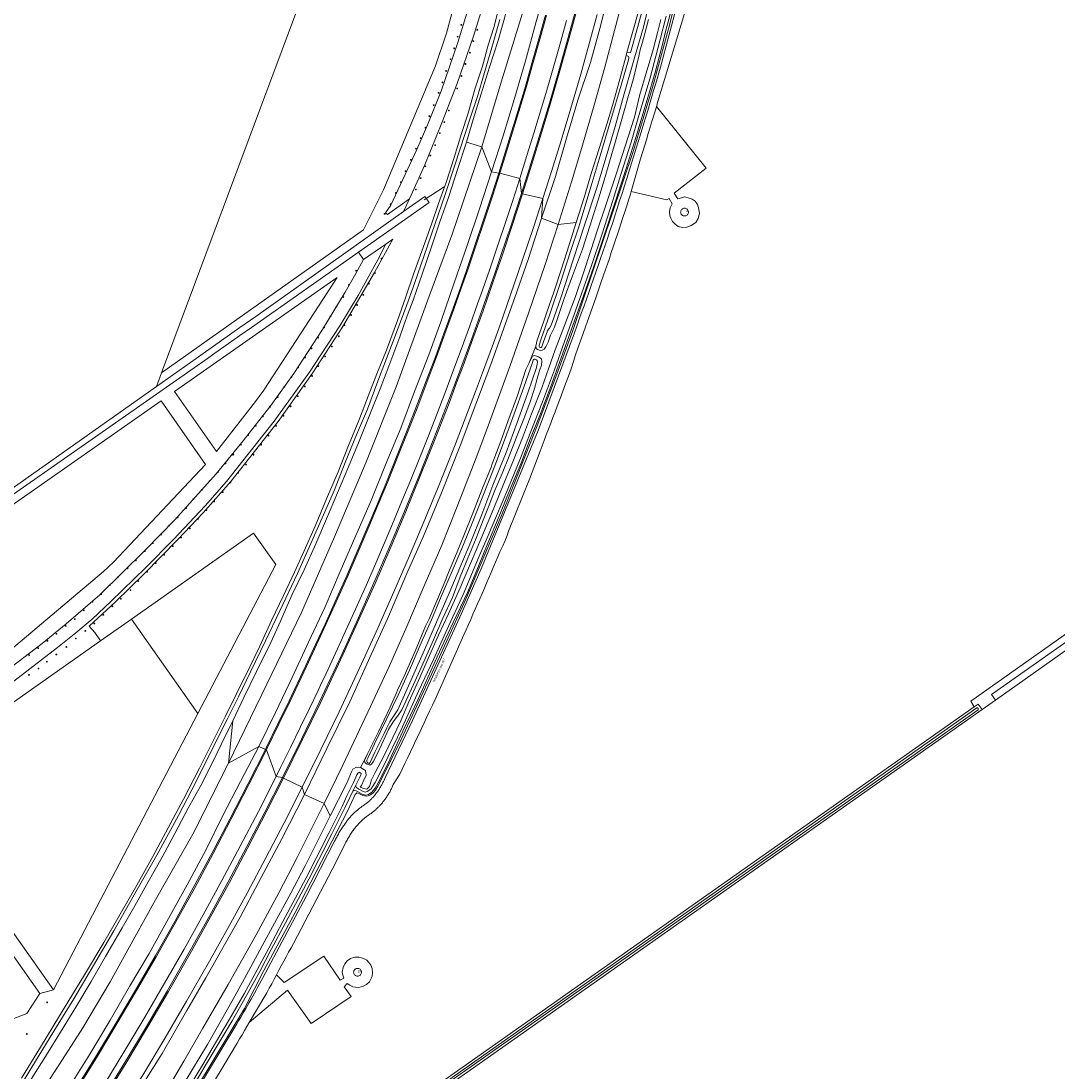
# Model space of a CAD drawing. Header units: metres. Extents: x 138165 to 154469, y 480134 to 494189.
# Tile 973 of 1056: x 151866 to 152501, y 481563 to 482207. Entities that reach past the tile are written whole.
import ezdxf

# ---------------------------------------------------------------- set-up
doc = ezdxf.new("R2010")
doc.units = ezdxf.units.M
doc.header["$LTSCALE"] = 0.001
doc.header["$MEASUREMENT"] = 0
for name, color, linetype, lineweight in [('TOP-L-duiker', 7, 'Continuous', 0), ('TOP-L-topo objecten punt', 7, 'Continuous', 0), ('TOP-L-topo objecten vlak', 7, 'Continuous', 0), ('TOP-T-topo huisnummering naamgeving', 7, 'Continuous', 0)]:
    doc.layers.add(name, color=color, linetype=linetype, lineweight=lineweight)
doc.styles.add('Style-INTL_ISO', font='INTL_ISO.shx')

# ---------------------------------------------------------------- blocks, each defined once
blk = doc.blocks.new('24')
at = {"layer": 'TOP-L-topo objecten punt', "color": 7, "linetype": 'Continuous', "lineweight": 0}
for radius in [0.025, 0.0182, 0.0115, 0.005]:
    blk.add_circle((0, 0), radius, dxfattribs=at)

msp = doc.modelspace()

# ---------------------------------------------------------------- linework, layer by layer
at = {"layer": 'TOP-L-duiker', "flags": 128}
msp.add_lwpolyline([(152112.83, 482097.1), (152125.09, 482105.06)], dxfattribs=at)
at = {"layer": 'TOP-L-topo objecten vlak', "flags": 128}
for points in [[(152255.8, 482586.68), (152249.4, 482532.82), (152246.36, 482513.11), (152243.08, 482492.83), (152236.9, 482453.22), (152229.25, 482409.81), (152225.86, 482394.74), (152220.48, 482367.5), (152215.61, 482344.14), (152210.33, 482320.52), (152205.03, 482297.81), (152199.57, 482274.53), (152193.46, 482251.15), (152187.57, 482228.14), (152181.41, 482205.56), (152175.07, 482182.21), (152168.21, 482159.17), (152161.21, 482136.36), (152154.26, 482114.24)], [(152291.86, 482572.09), (152289.08, 482547.94), (152286.25, 482526.12), (152282.91, 482501.44), (152279.57, 482477.7), (152275.12, 482452.39), (152270.31, 482424.23), (152265.47, 482396.84), (152259.75, 482369.36), (152254.56, 482344.34), (152249.17, 482319.64), (152243.84, 482296.42), (152237.44, 482270.89), (152232.12, 482248.72), (152220.49, 482202.15), (152214.86, 482181.31), (152207.16, 482158.3), (152200.13, 482134.92), (152193.36, 482111.35), (152184.88, 482085.88)], [(152184.88, 482085.88), (152193.36, 482111.35), (152200.13, 482134.92), (152207.16, 482158.3), (152214.86, 482181.31), (152220.49, 482202.15), (152232.12, 482248.72), (152237.44, 482270.89), (152243.84, 482296.42), (152249.17, 482319.64), (152254.56, 482344.34), (152259.75, 482369.36), (152265.47, 482396.84), (152270.31, 482424.23), (152275.12, 482452.39), (152279.57, 482477.7), (152282.91, 482501.44), (152286.25, 482526.12), (152289.08, 482547.94), (152291.86, 482572.09)], [(152298.73, 482571.68), (152295.97, 482546.34), (152293.64, 482524.49), (152290.21, 482499.42), (152286.83, 482476.4), (152282.98, 482450.91), (152277.86, 482422.1), (152273.03, 482393.35), (152267.99, 482367.88), (152262.37, 482340.33), (152257.45, 482317.65), (152251.97, 482293.09), (152246.57, 482268.5), (152241.06, 482245.25), (152235.56, 482224.21), (152229.6, 482200.96), (152223.51, 482178.39), (152217.15, 482155.19), (152209.57, 482129.26), (152203.16, 482108.14), (152194.92, 482082.03)], [(152244.81, 482556.55), (152238.33, 482511.06), (152229.87, 482458.1), (152221.25, 482415.07), (152209.94, 482359.94), (152200.33, 482317.97), (152187.92, 482265.05), (152176.33, 482222.26), (152160.13, 482169.28), (152148.23, 482129.53)], [(152103.88, 482097.79), (152090.48, 482088.11), (152089.23, 482089.26), (152092.52, 482093.79), (152108.4, 482127.98), (152115.25, 482143.55), (152123.53, 482164.33), (152133.44, 482193.5), (152141.48, 482219.59), (152151.01, 482253.73), (152158.11, 482282.88), (152162.88, 482302.17), (152165.92, 482322.17), (152168.11, 482339.59), (152169.83, 482359.99), (152171.78, 482382.88), (152173.65, 482410.38), (152174.12, 482440.22), (152174.04, 482461.23), (152173.73, 482477.41), (152172.32, 482496.23), (152169.75, 482522.95), (152169.62, 482524.01)], [(151951.96, 481991.09), (152075.77, 482078.74), (152088.06, 482103.23), (152119.79, 482179.27), (152126.64, 482199.3), (152148.11, 482278.79), (152152.48, 482300.7), (152163.21, 482382.35), (152120.62, 482442.82)], [(151951.96, 481991.09), (152120.62, 482442.82)], [(152261.85, 482284.99), (152259.15, 482272.34), (152255.76, 482258.26), (152251.56, 482240.46), (152245.93, 482218.42), (152241.28, 482202.56), (152237.15, 482187.41)], [(151946.33, 481507.68), (151984.88, 481571.82), (152002.8, 481601.6), (152014.66, 481624.92), (152033.83, 481660.45), (152066.14, 481722.93), (152070.72, 481732.78), (152071, 481733.25), (152071.71, 481733.77), (152072.32, 481733.68), (152073.21, 481733.16), (152074.96, 481732.36), (152076.37, 481731.89), (152077.6, 481731.74), (152078.64, 481731.93), (152080, 481732.5), (152081.65, 481733.69), (152083.07, 481735.34), (152084.62, 481737.79), (152097.41, 481763.43), (152119.05, 481809.94), (152138.26, 481852.05), (152141.32, 481859.27), (152160.65, 481904.71), (152182.21, 481958.61), (152193.48, 481988.61), (152203.86, 482016.48), (152240.95, 482126.83), (152252.72, 482166.02), (152262.62, 482201.82), (152276.48, 482256.77)], [(152069.27, 481734.81), (152069.77, 481735.22), (152070.24, 481735.36), (152071.18, 481734.95), (152072.07, 481734.57), (152074.95, 481732.97), (152076.9, 481732.42), (152078.73, 481732.67), (152080.87, 481734.24), (152082.87, 481736.69), (152084.79, 481739.91), (152090.55, 481751.49), (152099.88, 481771.53), (152109.32, 481791.27), (152119.72, 481814.54), (152128.74, 481834.18), (152139.36, 481856.48), (152146.25, 481872.72), (152152.01, 481886.76), (152158.27, 481901.92), (152165.06, 481918.38), (152172.04, 481935.44), (152178.07, 481951.07), (152183.35, 481964.04), (152190.44, 481982.68), (152196.76, 482000.22), (152203.21, 482017.97), (152209.25, 482034.77), (152216.61, 482055.69), (152223.08, 482074.58), (152229.66, 482095.06), (152236.38, 482115.67), (152242.6, 482135.31), (152249.6, 482158.43), (152254.64, 482176.03), (152259.11, 482193.17), (152260.48, 482199.47), (152261.99, 482204.82), (152267.64, 482226.32)], [(152151.53, 482224.5), (152143.1, 482197.51), (152133.16, 482168.47), (152123.75, 482144.41), (152113.37, 482118.48), (152103.88, 482097.79)], [(152236.66, 482185.59), (152236.8, 482185.55), (152238.04, 482185.02), (152238.23, 482184.3), (152238.03, 482182.84), (152233.58, 482167.43), (152227.38, 482146.21), (152220.17, 482122.14), (152215.27, 482105.68), (152208.94, 482084.6), (152207.67, 482080.51), (152202.62, 482065.41), (152196.34, 482046.55), (152189.69, 482026.46), (152184.68, 482011.94), (152183.39, 482008.1), (152183.34, 482007.34), (152183.62, 482006.92), (152184.13, 482006.64), (152184.68, 482006.64), (152185.05, 482006.98), (152186.11, 482010.15), (152188.56, 482016.78), (152189.01, 482017.91), (152189.61, 482018.57), (152190.56, 482019.87), (152191.41, 482022.01), (152196.51, 482036.39), (152204.2, 482060.47), (152211.64, 482082.93), (152218.52, 482103.81), (152223.74, 482121.4), (152229.99, 482142.15), (152235.45, 482162.08), (152241.79, 482184.16), (152247.2, 482202.95), (152251.46, 482220.5)], [(152249.25, 482223.64), (152244.53, 482205.51), (152239.79, 482188.71), (152239.26, 482187.37), (152238.46, 482187.11), (152237.15, 482187.41)], [(152158.49, 482213.86), (152155.5, 482202.73), (152152.16, 482191.82), (152148.55, 482179.01), (152144.25, 482165.49), (152139.77, 482150.14), (152135.74, 482137.75), (152131.25, 482123.04), (152126.53, 482108.46), (152121.74, 482094.93), (152117.43, 482082.32), (152111.52, 482065.68), (152106.43, 482051.53), (152101.55, 482037.16), (152096.54, 482023.13), (152089.73, 482005.06), (152083.91, 481990.52), (152078.68, 481976.86), (152072.94, 481961.92), (152066.49, 481946.55), (152060.23, 481930.49), (152053.06, 481913.99), (152046.03, 481897.28), (152039.36, 481881.99), (152033.54, 481869.05), (152026.75, 481854.65), (152019.35, 481839.29), (152012.13, 481823.7), (152006.07, 481811.05), (151997.71, 481793.99), (151990.96, 481780.29), (151982.84, 481764.03), (151975.34, 481748.84), (151965.55, 481729.86), (151955.98, 481712.25), (151946.62, 481694.77), (151936.78, 481677.24), (151926.67, 481659.54), (151916.62, 481642.12), (151904.82, 481622.2), (151889.52, 481597.06), (151877.83, 481577.93), (151866.12, 481558.98)], [(152268.02, 482216.86), (152257.67, 482178.5), (152256.64, 482174.9), (152255.61, 482171.31), (152254.57, 482167.71), (152253.52, 482164.12), (152252.46, 482160.53), (152251.4, 482156.94), (152250.34, 482153.35), (152249.27, 482149.77), (152248.2, 482146.18), (152247.11, 482142.6), (152245.7, 482137.98), (152244.27, 482133.36), (152242.85, 482128.75), (152241.41, 482124.13), (152239.97, 482119.52), (152238.52, 482114.91), (152237.07, 482110.3), (152235.61, 482105.7), (152234.14, 482101.09), (152232.67, 482096.49), (152231.19, 482091.89), (152229.71, 482087.29), (152228.22, 482082.7), (152226.72, 482078.1), (152225.22, 482073.51), (152223.81, 482069.36), (152222.39, 482065.22), (152220.97, 482061.09), (152219.55, 482056.95), (152218.11, 482052.81), (152216.67, 482048.68), (152215.23, 482044.55), (152213.77, 482040.42), (152212.32, 482036.29), (152210.85, 482032.17), (152209.38, 482028.04), (152207.91, 482023.92), (152206.43, 482019.81), (152204.94, 482015.69), (152182.72, 481955.75), (152147.87, 481871.12), (152134.77, 481841.39), (152105.72, 481778.2), (152088.77, 481742.63), (152088.57, 481742.13), (152088.35, 481741.63), (152088.13, 481741.13), (152087.9, 481740.64), (152087.67, 481740.15), (152087.43, 481739.67), (152087.18, 481739.19), (152086.92, 481738.71), (152086.66, 481738.23), (152086.4, 481737.76), (152086.12, 481737.3), (152085.84, 481736.83), (152085.55, 481736.38), (152085.26, 481735.92), (152084.96, 481735.47), (152084.65, 481735.02), (152084.34, 481734.58), (152084.02, 481734.14), (152083.7, 481733.71), (152083.37, 481733.28), (152083.03, 481732.85), (152082.69, 481732.43), (152082.34, 481732.02), (152081.99, 481731.61), (152081.63, 481731.2), (152081.26, 481730.8), (152080.92, 481730.44), (152080.57, 481730.09), (152080.21, 481729.73), (152079.85, 481729.39), (152079.49, 481729.04), (152079.12, 481728.71), (152078.75, 481728.37), (152078.37, 481728.05), (152077.99, 481727.73), (152077.6, 481727.41), (152077.21, 481727.1), (152076.82, 481726.79), (152076.42, 481726.49), (152075.93, 481726.18), (152075.46, 481725.85), (152074.99, 481725.53), (152074.52, 481725.19), (152074.06, 481724.85), (152073.6, 481724.51), (152073.14, 481724.16), (152072.69, 481723.8), (152072.25, 481723.43), (152071.81, 481723.06), (152071.37, 481722.69), (152070.94, 481722.31), (152070.52, 481721.92), (152070.1, 481721.53), (152069.68, 481721.13), (152069.27, 481720.73), (152068.87, 481720.32), (152068.47, 481719.91), (152068.07, 481719.49), (152067.68, 481719.06), (152067.3, 481718.63), (152066.92, 481718.2), (152066.55, 481717.76), (152066.19, 481717.32), (152065.83, 481716.87), (152065.47, 481716.42), (152065.05, 481715.84), (152064.62, 481715.25), (152064.2, 481714.66), (152063.79, 481714.07), (152063.39, 481713.47), (152062.98, 481712.87), (152062.59, 481712.26), (152062.2, 481711.65), (152061.82, 481711.04), (152061.44, 481710.42), (152061.07, 481709.8), (152060.7, 481709.18), (152060.34, 481708.55), (152059.99, 481707.92), (152059.64, 481707.29), (152059.3, 481706.65), (152058.97, 481706.01), (152058.64, 481705.37), (152058.32, 481704.72), (152058, 481704.07), (152040.61, 481670.31), (152014.03, 481620.42), (152013.02, 481618.55), (152012.01, 481616.68), (152010.99, 481614.82), (152009.97, 481612.95), (152008.94, 481611.09), (152007.88, 481609.18), (152006.82, 481607.28), (152005.75, 481605.38), (152004.67, 481603.48), (152003.58, 481601.58), (152002.49, 481599.69), (152001.4, 481597.8), (152000.29, 481595.92), (151999.18, 481594.04), (151998.07, 481592.16), (151931.52, 481481.78)], [(152172.54, 482101), (152178.32, 482119.23), (152184.23, 482138.29), (152189.66, 482156.45), (152195.43, 482176.19), (152201.17, 482196.5), (152206.47, 482215.75)], [(152173.23, 482100.9), (152178.96, 482118.96), (152184.86, 482138.15), (152190.31, 482156.28), (152196.09, 482176.08), (152201.83, 482196.33), (152207.11, 482215.54)], [(151860.59, 481546.18), (151871.81, 481564.76), (151885.95, 481587.67), (151898.17, 481607.59), (151910.35, 481628.04), (151922.79, 481649.28), (151937.15, 481674.62), (151949.14, 481695.59), (151962.43, 481719.89), (151973.27, 481740.71), (151984.46, 481763.46), (151992.65, 481779.48), (151992.88, 481779.92), (151999.07, 481792.7), (152006.48, 481807.98), (152015.62, 481826.88), (152024.5, 481845.29), (152035.3, 481868.24), (152043.55, 481886.53), (152051.16, 481904.13), (152058, 481919.53), (152064.91, 481937.12), (152071.5, 481953.24), (152078.17, 481968.92), (152083.88, 481984.41), (152089.86, 481999.99), (152096, 482015.81), (152102.21, 482032.8), (152106.91, 482045.93), (152112.9, 482062.96), (152119.49, 482081.98), (152125.84, 482100.39), (152131.68, 482118.37), (152137.52, 482136.46), (152141.16, 482147.11), (152145.56, 482160.41), (152149.82, 482175.15), (152154.3, 482190.41), (152159.19, 482207.63)], [(152261.12, 482209.73), (152257.33, 482194.51), (152251.32, 482171.98), (152244.49, 482148.72), (152239.65, 482132.38), (152233.47, 482112.66), (152228.49, 482096.76), (152221.73, 482075.78), (152215.44, 482056.96), (152207.06, 482033.14), (152198.73, 482009.72), (152192.76, 481993.04), (152185.49, 481973.41), (152177.82, 481954.15), (152171.95, 481938.82), (152164.17, 481919.93), (152157.15, 481903.44), (152151.48, 481890.1), (152146.68, 481878.7), (152136.77, 481855.28), (152128.06, 481836.3), (152118.63, 481815.47), (152109.48, 481796.01), (152099.68, 481774.23), (152090.56, 481755.73), (152084.3, 481742.8), (152082.91, 481740.1), (152081.51, 481737.78), (152080.36, 481736.32), (152079.08, 481735.21), (152078.07, 481734.59), (152076.86, 481734.28), (152075.45, 481734.66), (152072.9, 481735.99), (152072.07, 481736.59), (152071.2, 481737.1), (152071.06, 481737.73), (152071.07, 481738.43)], [(152257.98, 482207.62), (152256.15, 482200.27), (152254.54, 482193.86), (152253, 482188.41), (152248.94, 482174.73), (152245.01, 482161.62), (152241.75, 482147.74), (152236.07, 482130.03), (152230.85, 482113.41), (152223.68, 482092.07), (152219.01, 482078.66), (152214.98, 482066.1), (152210.51, 482052.36), (152205.56, 482037.95), (152198.89, 482020.22), (152193.25, 482005.29), (152189.21, 481994.16), (152184.94, 481981.98), (152178.72, 481965.95), (152173.17, 481951.39), (152167.65, 481937.6), (152161.78, 481923.37), (152155.64, 481908.28), (152148.21, 481890.74), (152141.23, 481874.24), (152134.91, 481859.43), (152127.88, 481843.52), (152121.77, 481830.31), (152115.32, 481816.03), (152109.44, 481802.58), (152103.49, 481789.6), (152098.58, 481777.83), (152093.77, 481767.72), (152088.1, 481756.24), (152082.87, 481746.19), (152080.64, 481741.72), (152079.39, 481737.76), (152077.69, 481736.08), (152076.01, 481736.52), (152073.79, 481737.3), (152074.45, 481738.25), (152076.02, 481741.46), (152077.43, 481744.59), (152077.02, 481747.38), (152073.99, 481749.26)], [(152138.75, 482132.37), (152142.98, 482146.29), (152147.85, 482162.12), (152152.87, 482178.45), (152158.26, 482194.83), (152163.16, 482212.18)], [(152158.62, 482113.53), (152161.97, 482124.01), (152165.66, 482136.19), (152170.32, 482151.34), (152174.7, 482165.99), (152178.75, 482179.99), (152183.21, 482195.75), (152187.28, 482210.31)], [(152187.89, 482210.13), (152183.86, 482195.64), (152179.38, 482179.9), (152175.34, 482166.04), (152170.94, 482151.22), (152166.29, 482135.95), (152162.51, 482123.92), (152159.22, 482113.41)], [(152200.14, 482207.1), (152196.01, 482192.17), (152192.31, 482179.16), (152188.62, 482166.42), (152184.78, 482153.47), (152180.1, 482137.92), (152175.91, 482124.28), (152171.46, 482110.19)], [(152181.29, 482007.44), (152181.49, 482006.11), (152182.26, 482005.46), (152183.9, 482004.82), (152185.13, 482005.05), (152186.37, 482005.54), (152187.45, 482006.98), (152188.79, 482009.93), (152190.41, 482014.2), (152191.5, 482016.59), (152192.8, 482019.21), (152194.88, 482024.95), (152198.77, 482036.61), (152203.83, 482050.61), (152209.89, 482066.93), (152214.39, 482081.08), (152220.84, 482101.03), (152224.21, 482112.58), (152229.71, 482131.59), (152234.03, 482146.65), (152237.75, 482159.55), (152241.08, 482171.47), (152242.93, 482179.24), (152244.47, 482185.21), (152245.29, 482189.1), (152246.62, 482193.8), (152247.91, 482198.19), (152250.27, 482207.62)], [(152218.98, 482210.63), (152214.25, 482193.44), (152208.84, 482174.18), (152202.74, 482153.35), (152196.78, 482133.45), (152190.89, 482114.46), (152185.67, 482097.97)], [(152255.24, 482154.35), (152256.15, 482157.42), (152272.4, 482211.22)], [(152236.66, 482185.59), (152232.72, 482171.05), (152228.39, 482154.92), (152224.74, 482143.41), (152220.17, 482128.6), (152215.49, 482113.78), (152210.88, 482098.66), (152206.14, 482083.26)], [(152237.15, 482187.41), (152236.94, 482186.64), (152236.66, 482185.59)], [(152255.24, 482154.35), (152254.98, 482153.5), (152253.81, 482149.58), (152252.62, 482145.67), (152251.43, 482141.75), (152250.24, 482137.84), (152249.04, 482133.93), (152247.82, 482130.03), (152246.61, 482126.12), (152245.38, 482122.22), (152239.76, 482102.29)], [(152239.76, 482102.29), (152261.5, 482097.21), (152262.96, 482097.87), (152264.82, 482094.73), (152263.71, 482092.27), (152263.16, 482089.97), (152263.39, 482087.43), (152264.03, 482085.84), (152264.98, 482083.78), (152266.41, 482082.35), (152268.63, 482080.84), (152271.25, 482080.21), (152273.87, 482080.36), (152276.49, 482081.32), (152279.43, 482083.22), (152280.78, 482085.68), (152281.65, 482088.86), (152281.25, 482091.4), (152280.38, 482094.18), (152278.95, 482096.24), (152277.05, 482097.51), (152275.3, 482098.22), (152272.68, 482098.94), (152270.62, 482098.46), (152268.38, 482097.69), (152266.13, 482101.17), (152285.71, 482116.52), (152255.24, 482154.35)], [(151995.58, 481777.86), (152002.44, 481792.13), (152010.2, 481808.1), (152018.92, 481825.94), (152024.8, 481839.06), (152031.88, 481854.84), (152039.34, 481870.45), (152046.6, 481886.39), (152053.08, 481901.58), (152059.81, 481917.61), (152066.54, 481933.58), (152073.18, 481949.32), (152079.7, 481965.63), (152085.94, 481981.37), (152091.29, 481995.31), (152098.09, 482013.11), (152100.44, 482020.28), (152103.2, 482027.66), (152106.17, 482035.57), (152111.7, 482051.62), (152117.46, 482068.29), (152122.6, 482083.58), (152127.93, 482099.13), (152133.38, 482115.69), (152138.75, 482132.37)], [(152148.23, 482129.53), (152138.75, 482132.37)], [(151993.06, 481751.97), (152016.59, 481800.45), (152037.77, 481844.23), (152057.96, 481890.69), (152077.24, 481936.03), (152095.69, 481982.58), (152115.07, 482035.8), (152129.77, 482075.51), (152148.23, 482129.53)], [(152148.23, 482129.53), (152154.26, 482114.24)], [(152154.26, 482114.24), (152146.84, 482091.56), (152139.5, 482069.72), (152131.31, 482046.26), (152123.05, 482022.39), (152115.81, 482002.18), (152106.93, 481979.71), (152098.53, 481957.15), (152089.72, 481935.84), (152080.52, 481912.95), (152071.11, 481891.39), (152061.34, 481869.34), (152051.97, 481847.39), (152042.08, 481826.17), (152032.12, 481804.38), (152021.87, 481782.97), (152011.54, 481762.2)], [(152015.6, 481760.34), (152016.1, 481761.36), (152023.29, 481775.98), (152030.17, 481790.2), (152040.23, 481811.34), (152046.36, 481824.59), (152052.16, 481837.19), (152058.42, 481851.04), (152065.05, 481866.01), (152071.85, 481881.57), (152078.45, 481896.95), (152084.23, 481910.79), (152089.82, 481924.23), (152097.28, 481942.66), (152102.96, 481957.02), (152108.31, 481970.71), (152114.23, 481986.26), (152119.78, 482000.9), (152125.05, 482015.25), (152130.72, 482030.76), (152135.13, 482043.25), (152139.02, 482054.48), (152143.84, 482068.59), (152149.29, 482084.9), (152154.3, 482100.17), (152158.62, 482113.53)], [(152159.22, 482113.41), (152154.91, 482099.99), (152149.91, 482084.75), (152144.45, 482068.43), (152139.61, 482054.31), (152135.67, 482043.1), (152131.13, 482030.19), (152125.64, 482015.02), (152120.49, 482000.99), (152114.84, 481985.91), (152108.93, 481970.52), (152103.55, 481956.71), (152097.87, 481942.44), (152090.41, 481924), (152084.8, 481910.46), (152079.05, 481896.76), (152072.5, 481881.4), (152065.65, 481865.74), (152059.01, 481850.75), (152052.76, 481836.89), (152047.04, 481824.47), (152040.87, 481811.18), (152030.8, 481789.93), (152023.95, 481775.84), (152016.73, 481761.15), (152016.27, 481760.06)], [(152158.62, 482113.53), (152154.26, 482114.24)], [(152158.62, 482113.53), (152159.22, 482113.41)], [(152171.46, 482110.19), (152159.22, 482113.41)], [(152171.46, 482110.19), (152167.15, 482096.73), (152162.7, 482083.15), (152158.27, 482069.87), (152153.14, 482054.71), (152148.63, 482041.79), (152145.66, 482033.35), (152140.89, 482020.03), (152136.19, 482007.07), (152130.95, 481992.9), (152126.12, 481980.09), (152120.38, 481965.14), (152115.47, 481952.52), (152109.8, 481938.24), (152104.7, 481925.61), (152099.3, 481912.46), (152094.12, 481899.94), (152087.99, 481885.44), (152082.66, 481873.1), (152077.49, 481861.17), (152071.93, 481848.58), (152065.77, 481835.02), (152059.83, 481822.05), (152052.81, 481806.86), (152049.48, 481799.8), (152047.93, 481796.5), (152042.58, 481785.37), (152037.03, 481773.8), (152030.96, 481761.47), (152024.89, 481749.22), (152022.18, 481743.77)], [(152172.54, 482101), (152171.46, 482110.19)], [(152022.41, 481622.3), (152023.88, 481625.06), (152025.35, 481627.82), (152026.83, 481630.57), (152028.32, 481633.32), (152029.82, 481636.07), (152031.32, 481638.81), (152032.82, 481641.55), (152056.47, 481686.87), (152064.62, 481702.97), (152064.95, 481703.59), (152065.29, 481704.21), (152065.63, 481704.83), (152065.98, 481705.44), (152066.34, 481706.04), (152066.71, 481706.65), (152067.08, 481707.25), (152067.45, 481707.85), (152067.83, 481708.44), (152068.22, 481709.03), (152068.61, 481709.61), (152069.01, 481710.2), (152069.41, 481710.77), (152069.82, 481711.35), (152070.23, 481711.92), (152070.58, 481712.35), (152070.92, 481712.78), (152071.27, 481713.21), (152071.63, 481713.63), (152072, 481714.04), (152072.37, 481714.45), (152072.74, 481714.86), (152073.12, 481715.26), (152073.51, 481715.66), (152073.9, 481716.05), (152074.3, 481716.43), (152074.7, 481716.81), (152075.11, 481717.18), (152075.52, 481717.55), (152075.94, 481717.91), (152076.36, 481718.27), (152076.79, 481718.62), (152077.22, 481718.97), (152077.65, 481719.31), (152078.1, 481719.64), (152078.54, 481719.97), (152078.99, 481720.29), (152079.45, 481720.6), (152079.9, 481720.91), (152080.37, 481721.21), (152080.78, 481721.52), (152081.19, 481721.84), (152081.6, 481722.16), (152082, 481722.48), (152082.4, 481722.82), (152082.8, 481723.15), (152083.18, 481723.49), (152083.57, 481723.84), (152083.95, 481724.19), (152084.33, 481724.54), (152084.7, 481724.91), (152085.06, 481725.27), (152085.43, 481725.64), (152085.78, 481726.02), (152086.17, 481726.44), (152086.55, 481726.86), (152086.92, 481727.29), (152087.28, 481727.73), (152087.64, 481728.17), (152088, 481728.61), (152088.35, 481729.06), (152088.69, 481729.52), (152089.03, 481729.97), (152089.36, 481730.44), (152089.68, 481730.91), (152090, 481731.38), (152090.31, 481731.85), (152090.62, 481732.33), (152090.92, 481732.82), (152091.21, 481733.31), (152091.49, 481733.8), (152091.77, 481734.29), (152092.05, 481734.79), (152092.31, 481735.3), (152092.57, 481735.8), (152092.82, 481736.31), (152093.07, 481736.83), (152093.3, 481737.34), (152093.54, 481737.86), (152093.76, 481738.39), (152093.98, 481738.91), (152097.95, 481745.29), (152101.1, 481751.82), (152102.81, 481755.37), (152104.51, 481758.92), (152106.21, 481762.47), (152107.9, 481766.03), (152109.59, 481769.59), (152111.27, 481773.16), (152112.94, 481776.73), (152114.61, 481780.3), (152116.27, 481783.87), (152117.92, 481787.45), (152119.57, 481791.02), (152121.21, 481794.6), (152137.11, 481830.51), (152138.55, 481833.68), (152139.97, 481836.85), (152141.4, 481840.02), (152142.81, 481843.2), (152144.22, 481846.38), (152145.62, 481849.56), (152147.02, 481852.74), (152148.41, 481855.93), (152149.8, 481859.12), (152151.18, 481862.31), (152152.55, 481865.51), (152153.91, 481868.71), (152155.27, 481871.91), (152156.63, 481875.11), (152157.97, 481878.32), (152159.31, 481881.53), (152161.11, 481885.13), (152162.44, 481888.34), (152163.76, 481891.56), (152164.55, 481894.03), (152177.39, 481926.05), (152184, 481943.11), (152186.33, 481949.64), (152187.7, 481953.16), (152189.07, 481956.68), (152190.42, 481960.2), (152191.78, 481963.73), (152193.13, 481967.25), (152194.47, 481970.78), (152196.18, 481975.33), (152197.89, 481979.89), (152199.59, 481984.45), (152201.29, 481989.01), (152202.98, 481993.57), (152204.64, 481998.67), (152205.35, 482001.6), (152207.02, 482006.17), (152208.68, 482010.74), (152210.34, 482015.32), (152211.99, 482019.89), (152213.63, 482024.47), (152215.27, 482029.05), (152216.9, 482033.64), (152218.53, 482038.22), (152220.12, 482043.28), (152221.37, 482046.83), (152222.6, 482050.39), (152223.95, 482054.37), (152225.15, 482057.69), (152226.37, 482061.25), (152227.58, 482064.82), (152228.78, 482068.39), (152229.97, 482071.96), (152231.16, 482075.53), (152232.34, 482079.11), (152234.68, 482086.27), (152235.84, 482089.85), (152236.99, 482093.43), (152238.14, 482097.02), (152239.28, 482100.61), (152239.76, 482102.29)], [(152026.02, 481743.11), (152037.77, 481766.7), (152048.53, 481789.07), (152062.4, 481818.63), (152072.44, 481840.66), (152082.12, 481862.42), (152091.64, 481884.54), (152100.9, 481906.45), (152109.98, 481928.71), (152118.84, 481950.9), (152127.42, 481972.94), (152132.08, 481985.17), (152136.03, 481995.71), (152142.11, 482012.19), (152148.32, 482029.39), (152156.45, 482052.68), (152159.98, 482063.04), (152166.24, 482081.71), (152172.54, 482101)], [(152173.23, 482100.9), (152166.9, 482081.41), (152160.64, 482062.81), (152157.09, 482052.41), (152148.99, 482029.21), (152142.78, 482011.98), (152136.71, 481995.41), (152132.79, 481984.92), (152128.13, 481972.62), (152119.62, 481950.64), (152110.71, 481928.41), (152101.63, 481906.14), (152092.42, 481884.37), (152082.8, 481862.07), (152073.16, 481840.38), (152063.1, 481818.27), (152049.29, 481788.86), (152038.46, 481766.39), (152026.74, 481742.7)], [(152185.67, 482097.97), (152179.89, 482080.2), (152173.25, 482060.33), (152165.89, 482038.88), (152159.44, 482020.62), (152155.37, 482009.29), (152148.68, 481991.14), (152144.37, 481979.64), (152140.11, 481968.41), (152131.43, 481945.99), (152122.46, 481923.5), (152113.3, 481901.19), (152103.96, 481879.02), (152094.36, 481856.97), (152084.55, 481834.77), (152074.58, 481812.89), (152060.79, 481783.46), (152049.82, 481760.73), (152038.13, 481737.17)], [(152072.59, 482065.04), (152115.94, 482095.53), (152113.32, 482099.27), (152100.32, 482090.04)], [(152103.88, 482097.79), (152100.32, 482090.04)], [(152172.54, 482101), (152173.23, 482100.9)], [(152173.23, 482100.9), (152185.67, 482097.97)], [(152185.67, 482097.97), (152184.88, 482085.88)], [(152272.43, 482087.25), (152272.84, 482087.29), (152273.24, 482087.4), (152273.62, 482087.57), (152273.96, 482087.81), (152274.25, 482088.1), (152274.49, 482088.44), (152274.66, 482088.82), (152274.77, 482089.22), (152274.81, 482089.63), (152274.77, 482090.05), (152274.66, 482090.45), (152274.49, 482090.82), (152274.25, 482091.16), (152273.96, 482091.46), (152273.62, 482091.69), (152273.24, 482091.87), (152272.84, 482091.98), (152272.43, 482092.01), (152272.01, 482091.98), (152271.61, 482091.87), (152271.24, 482091.69), (152270.9, 482091.46), (152270.6, 482091.16), (152270.36, 482090.82), (152270.19, 482090.45), (152270.08, 482090.05), (152270.05, 482089.63), (152270.08, 482089.22), (152270.19, 482088.82), (152270.36, 482088.44), (152270.6, 482088.1), (152270.9, 482087.81), (152271.24, 482087.57), (152271.61, 482087.4), (152272.01, 482087.29), (152272.43, 482087.25)], [(152272.43, 482087.25), (152272.84, 482087.29), (152273.24, 482087.4), (152273.62, 482087.57), (152273.96, 482087.81), (152274.25, 482088.1), (152274.49, 482088.44), (152274.66, 482088.82), (152274.77, 482089.22), (152274.81, 482089.63), (152274.77, 482090.05), (152274.66, 482090.45), (152274.49, 482090.82), (152274.25, 482091.16), (152273.96, 482091.46), (152273.62, 482091.69), (152273.24, 482091.87), (152272.84, 482091.98), (152272.43, 482092.01), (152272.01, 482091.98), (152271.61, 482091.87), (152271.24, 482091.69), (152270.9, 482091.46), (152270.6, 482091.16), (152270.36, 482090.82), (152270.19, 482090.45), (152270.08, 482090.05), (152270.05, 482089.63), (152270.08, 482089.22), (152270.19, 482088.82), (152270.36, 482088.44), (152270.6, 482088.1), (152270.9, 482087.81), (152271.24, 482087.57), (152271.61, 482087.4), (152272.01, 482087.29), (152272.43, 482087.25)], [(152100.32, 482090.04), (152009.67, 482025.66), (152000, 482018.84), (151977.5, 482002.99), (151973.26, 482000), (151948.86, 481982.78)], [(152184.88, 482085.88), (152176.7, 482060.6), (152168.52, 482037.37), (152153.85, 481996.32), (152144.59, 481971.85), (152135.03, 481946.31), (152123.43, 481917.6), (152112.43, 481891.04), (152102.88, 481869.58), (152090.49, 481840.49), (152080.56, 481818.92), (152067.43, 481789.63), (152053.3, 481760.89), (152039.56, 481732.7)], [(152039.56, 481732.7), (152053.3, 481760.89), (152067.43, 481789.63), (152080.56, 481818.92), (152090.49, 481840.49), (152102.88, 481869.58), (152112.43, 481891.04), (152123.43, 481917.6), (152135.03, 481946.31), (152144.59, 481971.85), (152153.85, 481996.32), (152168.52, 482037.37), (152176.7, 482060.6), (152184.88, 482085.88)], [(152194.92, 482082.03), (152184.88, 482085.88)], [(152194.92, 482082.03), (152187.02, 482057.55), (152177.06, 482028.26), (152165.36, 481995), (152152.93, 481960.93), (152145.25, 481939.99), (152133.15, 481909.29), (152123.72, 481885.59), (152112.83, 481860.62), (152101.65, 481834.32), (152091.43, 481811.23), (152080.08, 481786.62), (152063.13, 481750.71), (152051.62, 481727.15)], [(152206.14, 482083.26), (152201.83, 482069.62), (152197.03, 482054.91), (152192.49, 482041.11), (152187.88, 482027.6), (152186.4, 482023.42), (152181.97, 482010.51), (152181.7, 482009.38), (152181.29, 482007.44)], [(152206.14, 482083.26), (152194.92, 482082.03)], [(152089.33, 482070.01), (152093.62, 482072.98), (152082.52, 482052.69), (152063.11, 482019.62), (152044.44, 481990.91), (152023.45, 481961.28), (151994.38, 481924.6), (151977.49, 481905.3), (151962.03, 481888.95), (151941.31, 481868.01), (151923.8, 481850.76), (151907.66, 481835.98), (151911.13, 481832.03), (151914.67, 481826.99)], [(151736.28, 481711.61), (151764.88, 481732.31), (151835.44, 481782.68), (151861.56, 481802.13), (151888.17, 481822.77), (151899.52, 481831.88), (151909.44, 481840.22), (151921, 481851.11), (151942.47, 481871.91), (151959.36, 481889.02), (151978.72, 481909.55), (151991.85, 481924.6), (152021.05, 481961.42), (152042.6, 481991.46), (152061.15, 482020.01), (152072.39, 482038.55), (152084.58, 482060.38), (152089.33, 482070.01)], [(152089.33, 482070.01), (152075.71, 482060.6)], [(152075.71, 482060.6), (152071.06, 482052.06), (152064.48, 482040.59), (152050.52, 482017.75), (152033.08, 481990.72), (152019.03, 481971.08), (152002.09, 481949.53), (151985.54, 481929.19), (151960.13, 481901.06), (151941.99, 481882.51), (151914.18, 481855.18), (151893.65, 481837.43), (151878.8, 481825.36), (151859.76, 481810.7), (151822.19, 481782.88), (151751.03, 481732.31), (151731.18, 481718.22)], [(151734.15, 481827.91), (151980.15, 482000), (151983.18, 482002.13), (152000, 482013.98), (152007.06, 482018.96), (152072.59, 482065.04)], [(152075.71, 482060.6), (152072.59, 482065.04)], [(152009.61, 481973.56), (152014.74, 481980.54), (152059.67, 482049.53), (151959.91, 481979.74), (151985.62, 481942.99), (152009.61, 481973.56)], [(152449.96, 481786.55), (152447.9, 481790.04), (152599.24, 481896.93), (152682.58, 481956.2), (152775.48, 482021.45), (152778.07, 482017.75), (152778.92, 482018.35)], [(152774.09, 482009.84), (152771.69, 482013.25), (152763.43, 482007.43), (152752.88, 482000), (152531.69, 481844.14), (152460.54, 481794), (152462.91, 481790.63)], [(152462.91, 481790.63), (152535.76, 481841.95), (152760.12, 482000), (152769.41, 482006.55), (152774.09, 482009.84)], [(152077.07, 481755.51), (152076.76, 481754.8), (152076.37, 481753.64), (152076.46, 481752.59), (152076.96, 481751.91), (152077.94, 481751.28), (152079.11, 481750.84), (152080.12, 481750.84), (152080.66, 481751.25), (152081.6, 481752.79), (152084.05, 481757.57), (152088.02, 481765.77), (152091.01, 481772.55), (152093.82, 481777.21), (152096.66, 481780.73), (152099.18, 481784.59), (152101.59, 481789.91), (152106.42, 481800.2), (152112.14, 481812.88), (152118.57, 481827.56), (152124.43, 481840.73), (152130.21, 481853.53), (152135.03, 481866.11), (152139.66, 481877.58), (152144.77, 481889.82), (152149.05, 481900.79), (152152.37, 481908.98), (152156.02, 481918.58), (152160.72, 481929.45), (152164.98, 481940.08), (152169.4, 481951.7), (152174.34, 481964.02), (152177.9, 481973.41), (152180.48, 481981.51), (152182.65, 481989.05), (152183.83, 481993.06), (152184.83, 481995.93), (152185.09, 481998.29), (152184.72, 481999.48), (152183.88, 482000.33), (152182.93, 482000.93), (152181.82, 482001.44), (152180.48, 482001.72), (152179.28, 482001.37), (152177.19, 481997.2)], [(152177.19, 481997.2), (152181.29, 482007.44)], [(152177.19, 481997.2), (152175.14, 481993.27), (152170, 481977.22), (152164.2, 481961.23), (152159.93, 481949.22), (152154.54, 481935.31), (152153.91, 481933.25), (152148.64, 481920.48), (152142.76, 481905.09), (152137.28, 481891.5), (152131.78, 481877.93), (152126.89, 481866.36), (152126.14, 481864.6), (152121.23, 481852.94), (152116.02, 481840.45), (152113.79, 481835.84), (152107.39, 481820.6), (152100.64, 481805.31), (152096.67, 481796.73), (152095.86, 481795.09), (152091.8, 481785.81), (152084.87, 481771.12), (152078.15, 481757.71), (152077.07, 481755.51)], [(152117.38, 481839.8), (152111.01, 481825.76), (152103.85, 481808.9), (152096.97, 481793.73), (152090.08, 481779.23), (152082.54, 481763.81), (152078.66, 481755.49), (152077.87, 481753.71), (152077.77, 481752.98), (152078.02, 481752.48), (152078.66, 481752.01), (152079.27, 481751.79), (152079.77, 481752.35), (152082.77, 481758.76), (152088.3, 481770.04), (152090, 481773.57), (152091.9, 481777.36), (152094.35, 481780.96), (152096.87, 481784.58), (152100.91, 481793.79), (152106.6, 481806.78), (152113.04, 481821.43), (152120.46, 481838.3), (152128.17, 481856.21), (152134.77, 481871.58), (152141.42, 481887.58), (152148.14, 481904.38), (152155.05, 481922.32), (152163.17, 481942.23), (152169.84, 481960.66), (152176.41, 481978.93), (152181.67, 481994.5), (152182.17, 481996.34), (152182.36, 481997.62), (152182.2, 481998.6), (152181.73, 481999.12), (152180.91, 481999.57), (152180.27, 481999.46), (152179.78, 481998.87), (152179.35, 481997.45), (152174, 481982.28), (152168.15, 481965.93), (152162.77, 481951.51), (152156.13, 481934.16), (152148.93, 481915.52), (152142.8, 481900.11), (152137.04, 481885.92), (152130.06, 481869.61), (152123.36, 481854.07), (152117.38, 481839.8)], [(151948.86, 481982.78), (151951.96, 481991.09)], [(151948.86, 481982.78), (151807.27, 481882.86)], [(151748.06, 481808.2), (151779.48, 481763.68), (151831.4, 481800.21), (151853.55, 481816.36), (151916.5, 481869.41), (151922.5, 481875.09), (151978.97, 481935.04), (151951.71, 481974.01), (151737.03, 481823.82)], [(151974.28, 481782.48), (152021.94, 481873.61), (152008.43, 481892.93), (151933.52, 481840.24)], [(151933.52, 481840.24), (151914.67, 481826.99)], [(151933.52, 481840.24), (151974.28, 481782.48)], [(151914.67, 481826.99), (151794.47, 481742.44), (151885.71, 481613.15)], [(152462.91, 481790.63), (152454.7, 481784.84)], [(151885.71, 481613.15), (151974.28, 481782.48)], [(152451.45, 481785.8), (151930.33, 481418.55), (151930.25, 481417.62), (151930.48, 481417.15), (151931.31, 481416.81), (151932.55, 481417.41), (151944.71, 481427.19), (152012.25, 481475.07), (152452.26, 481784.73), (152452.44, 481785.08), (152452.4, 481785.51), (152451.98, 481785.85), (152451.45, 481785.8)], [(152449.96, 481786.55), (152000, 481469.49), (151945.17, 481431.71), (151930.88, 481422.01)], [(152003.08, 481466.7), (152013.17, 481473.81), (152454.7, 481784.84)], [(152454.7, 481784.84), (152452.32, 481788.21), (152449.96, 481786.55)], [(151851.86, 481527.59), (151856.06, 481533.05), (151861.69, 481541.94), (151870.73, 481556.03), (151879.95, 481570.59), (151890.08, 481587.18), (151899.45, 481602.53), (151908.78, 481618.26), (151917.73, 481633.43), (151927.83, 481651.06), (151935.66, 481664.46), (151943.85, 481679.28), (151952.48, 481694.41), (151960.06, 481708.78), (151968.28, 481724.33), (151976.07, 481738.38), (151983.43, 481752.77), (151988.83, 481763.84), (151995.58, 481777.86)], [(151993.06, 481751.97), (151995.58, 481777.86)], [(152011.54, 481762.2), (152000.43, 481740.78), (151989.61, 481719.89), (151979.12, 481698.72), (151967.64, 481677.45), (151956.25, 481656.69), (151944.45, 481635.42), (151932.38, 481615.06), (151920.49, 481594.57), (151908, 481573.71), (151895.84, 481553.96), (151883.03, 481533.75), (151874.37, 481521.69), (151873.16, 481519.6), (151872.63, 481517.2), (151872.29, 481514.88), (151872.44, 481513.95)], [(151873.96, 481512.16), (151874.07, 481512.48), (151886.6, 481531.8), (151899.55, 481552.38), (151912.09, 481572.77), (151924.24, 481592.91), (151936.02, 481612.86), (151948.03, 481633.62), (151960.08, 481655.02), (151971.4, 481675.5), (151982.96, 481696.93), (151993.89, 481717.71), (152004.92, 481739.09), (152015.6, 481760.34)], [(152016.27, 481760.06), (152005.57, 481738.8), (151994.52, 481717.37), (151983.58, 481696.58), (151972.1, 481675.27), (151960.79, 481654.81), (151948.7, 481633.35), (151936.72, 481612.62), (151924.9, 481592.6), (151912.74, 481572.44), (151900.16, 481551.99), (151887.2, 481531.38), (151874.69, 481512.11), (151873.96, 481512.16)], [(152011.54, 481762.2), (151993.06, 481751.97)], [(152011.54, 481762.2), (152015.6, 481760.34)], [(152016.27, 481760.06), (152015.6, 481760.34)], [(152016.27, 481760.06), (152022.18, 481743.77)], [(151993.06, 481751.97), (151971.15, 481708.49), (151948.21, 481668.16), (151935.7, 481645.38), (151920.45, 481617.97), (151903.73, 481589.88), (151891.28, 481570.29), (151868.61, 481535.41), (151862.53, 481527.96), (151860.22, 481522.34), (151860.86, 481517.84), (151863.02, 481512.52)], [(152073.99, 481749.26), (152077.07, 481755.51)], [(152073.99, 481749.26), (152071.5, 481749.42), (152069.28, 481748.22), (152068.4, 481746.71), (152065.22, 481739.37), (152055.36, 481719.71)], [(152071.07, 481738.43), (152071.45, 481739.2), (152073.7, 481743.83), (152074.18, 481744.77), (152074.37, 481745.25), (152074.28, 481745.64), (152073.74, 481746.14), (152073.21, 481746.35), (152072.62, 481746.14), (152072.35, 481745.86), (152071.66, 481744.81), (152069.54, 481740.15), (152065.54, 481731.85)], [(151877.51, 481610.9), (151787.92, 481737.84), (151741.33, 481705.06)], [(152022.18, 481743.77), (152011.33, 481722.42), (152000.2, 481701.02), (151988.99, 481680.08), (151977.52, 481659.01), (151965.76, 481637.94), (151953.87, 481617.13), (151941.78, 481596.4), (151929.59, 481575.98), (151917.21, 481555.66), (151904.45, 481535.13), (151891.61, 481514.96), (151881.88, 481500.06)], [(152026.74, 481742.7), (152016.17, 481721.87), (152004.74, 481699.96), (151993.57, 481678.91), (151982.05, 481657.82), (151970.31, 481636.77), (151956.19, 481612.04), (151943.45, 481590.27), (151930.72, 481569.04), (151917.43, 481547.44), (151904.32, 481526.5), (151890.73, 481505.28), (151885.35, 481497.2), (151883.79, 481494.83), (151882.56, 481493.1)], [(151884.9, 481497.39), (151884.95, 481497.47), (151890.11, 481505.67), (151903.58, 481526.83), (151916.83, 481547.93), (151930.05, 481569.48), (151942.79, 481590.69), (151955.39, 481612.33), (151969.63, 481637.17), (151981.39, 481658.23), (151992.84, 481679.29), (152004.1, 481700.4), (152015.31, 481721.97), (152026.02, 481743.11)], [(152022.18, 481743.77), (152026.02, 481743.11)], [(152026.02, 481743.11), (152026.74, 481742.7)], [(152038.13, 481737.17), (152026.74, 481742.7)], [(152069.27, 481734.81), (152071.07, 481738.43)], [(152039.56, 481732.7), (152025.69, 481705.6), (152011.37, 481678.87), (152000.15, 481657.64), (151979.2, 481620.48), (151967.5, 481600.48), (151952.48, 481574.1), (151939.18, 481552.99), (151927.38, 481533.38), (151914.44, 481511.78), (151901.19, 481492.62), (151896.14, 481484.26), (151895.24, 481484.09), (151891.18, 481478.28), (151891.79, 481477.53), (151893.01, 481476.39), (151892, 481475.12)], [(152038.13, 481737.17), (152027.08, 481715.34), (152015.9, 481693.97), (152004.57, 481672.62), (151993.16, 481651.79), (151981.39, 481630.59), (151967.38, 481606.05), (151954.27, 481583.72), (151941.76, 481562.79), (151928.13, 481540.54), (151915.13, 481519.82), (151901.22, 481498.05), (151892.92, 481485.3)], [(151895.24, 481484.09), (151896.14, 481484.26), (151901.19, 481492.62), (151914.44, 481511.78), (151927.38, 481533.38), (151939.18, 481552.99), (151952.48, 481574.1), (151967.5, 481600.48), (151979.2, 481620.48), (152000.15, 481657.64), (152011.37, 481678.87), (152025.69, 481705.6), (152039.56, 481732.7)], [(151922.29, 481474.2), (151929.47, 481486.02), (151938.23, 481499.55), (151948.45, 481516.23), (151957.06, 481530.55), (151967.83, 481548.19), (151978.78, 481566.5), (151986.64, 481579.69), (151995.17, 481594.17), (152004.14, 481609.67), (152012.23, 481624.4), (152019.24, 481637.71), (152027.87, 481654.07), (152035.73, 481668.54), (152042.3, 481680.95), (152048.42, 481692.96), (152056.34, 481708.64), (152064.25, 481724.69), (152067.33, 481730.92), (152069.27, 481734.81)], [(152039.56, 481732.7), (152038.13, 481737.17)], [(152039.56, 481732.7), (152051.62, 481727.15)], [(152054.73, 481709.45), (152062.64, 481725.48), (152065.54, 481731.85)], [(152065.54, 481731.85), (152062.64, 481725.48), (152054.73, 481709.45)], [(151900.22, 481470.41), (151907.26, 481476.88), (151912.12, 481481.82), (151922.99, 481497.73), (151941.25, 481527.67), (151950.41, 481543.22), (151965.63, 481569.28), (151977.32, 481589.58), (151992.72, 481616.42), (152009.92, 481646.79), (152023.84, 481672.48), (152035.11, 481694.19), (152051.62, 481727.15)], [(152051.62, 481727.15), (152055.36, 481719.71)], [(152055.36, 481719.71), (152047.76, 481704.52), (152039.92, 481689.01), (152031.25, 481672.4), (152021.22, 481653.83), (152013.72, 481640.01), (152005.29, 481624.55), (151996.93, 481609.21), (151988.76, 481594.72), (151980.06, 481579.63), (151970.81, 481564.05), (151961.63, 481548.79), (151952.97, 481534.12), (151947.27, 481524.66), (151937.66, 481509.38), (151928.32, 481494.7), (151920.74, 481483.15), (151918.3, 481479.64), (151918.18, 481479.53), (151917.22, 481477.84), (151916.64, 481475.82), (151916.15, 481472.77)], [(152054.73, 481709.45), (152046.82, 481693.78), (152040.71, 481681.78), (152034.15, 481669.4), (152026.28, 481654.92), (152017.65, 481638.54), (152010.65, 481625.26), (152002.57, 481610.56), (151993.62, 481595.08), (151985.09, 481580.61), (151977.23, 481567.42), (151966.29, 481549.12), (151955.52, 481531.48), (151946.91, 481517.16), (151936.71, 481500.51), (151927.94, 481486.97), (151921.46, 481476.3), (151921.25, 481475.58), (151921.25, 481475.01)], [(151877.51, 481610.9), (151869.4, 481598.51), (151833.37, 481584.65), (151741.33, 481705.06)], [(152005.74, 481593.02), (152029.13, 481612.78), (152043.58, 481592.46), (152068.18, 481608.97), (152063.9, 481615), (152065.83, 481616.96), (152067.37, 481615.85), (152069.27, 481614.95), (152070.91, 481614.68), (152072.92, 481614.58), (152075.78, 481615.42), (152077.58, 481616.32), (152079.43, 481618.07), (152080.23, 481619.55), (152080.97, 481621.35), (152081.34, 481623.73), (152081.07, 481626.17), (152080.28, 481628.28), (152079.01, 481629.82), (152077.69, 481631.25), (152076.15, 481632.09), (152074.41, 481632.73), (152072.77, 481633.05), (152072.82, 481633.05), (152070.44, 481633.1), (152067.79, 481632.2), (152065.73, 481630.82), (152064.3, 481629.08), (152063.19, 481626.8), (152062.76, 481624), (152062.98, 481622.09), (152063.61, 481620.19), (152061.36, 481618.97), (152051.52, 481633.73), (152027.23, 481617.54), (152022.41, 481622.3)], [(152005.74, 481593.02), (152016.58, 481611.23), (152018.03, 481614), (152019.48, 481616.77), (152020.94, 481619.54), (152022.41, 481622.3)], [(152072.09, 481626.21), (152071.67, 481626.17), (152071.27, 481626.06), (152070.9, 481625.89), (152070.56, 481625.65), (152070.26, 481625.36), (152070.02, 481625.02), (152069.85, 481624.64), (152069.74, 481624.24), (152069.71, 481623.83), (152069.74, 481623.41), (152069.85, 481623.01), (152070.02, 481622.64), (152070.26, 481622.3), (152070.56, 481622), (152070.9, 481621.77), (152071.27, 481621.59), (152071.67, 481621.48), (152072.09, 481621.45), (152072.5, 481621.48), (152072.9, 481621.59), (152073.28, 481621.77), (152073.61, 481622), (152073.91, 481622.3), (152074.15, 481622.64), (152074.32, 481623.01), (152074.43, 481623.41), (152074.47, 481623.83), (152074.43, 481624.24), (152074.32, 481624.64), (152074.15, 481625.02), (152073.91, 481625.36), (152073.61, 481625.65), (152073.28, 481625.89), (152072.9, 481626.06), (152072.5, 481626.17), (152072.09, 481626.21)], [(152072.09, 481626.21), (152071.67, 481626.17), (152071.27, 481626.06), (152070.9, 481625.89), (152070.56, 481625.65), (152070.26, 481625.36), (152070.02, 481625.02), (152069.85, 481624.64), (152069.74, 481624.24), (152069.71, 481623.83), (152069.74, 481623.41), (152069.85, 481623.01), (152070.02, 481622.64), (152070.26, 481622.3), (152070.56, 481622), (152070.9, 481621.77), (152071.27, 481621.59), (152071.67, 481621.48), (152072.09, 481621.45), (152072.5, 481621.48), (152072.9, 481621.59), (152073.28, 481621.77), (152073.61, 481622), (152073.91, 481622.3), (152074.15, 481622.64), (152074.32, 481623.01), (152074.43, 481623.41), (152074.47, 481623.83), (152074.43, 481624.24), (152074.32, 481624.64), (152074.15, 481625.02), (152073.91, 481625.36), (152073.61, 481625.65), (152073.28, 481625.89), (152072.9, 481626.06), (152072.5, 481626.17), (152072.09, 481626.21)], [(151885.71, 481613.15), (151877.51, 481610.9)], [(151939.23, 481482.34), (151992.11, 481570.2), (151993.66, 481572.74), (151995.2, 481575.29), (151996.73, 481577.84), (151998.26, 481580.4), (151999.78, 481582.96), (152001.3, 481585.53), (152002.81, 481588.09), (152005.74, 481593.02)]]:
    msp.add_lwpolyline(points, dxfattribs=at)

# ---------------------------------------------------------------- block references
at = {"layer": 'TOP-L-topo objecten punt', "xscale": 10, "yscale": 10, "zscale": 10}
for p in [(152135.69, 482204.4), (152145.48, 482201.36), (152133.41, 482197.09), (152143.06, 482194.33), (152131.34, 482189.92), (152129.07, 482183.36), (152140.93, 482187.3), (152126.45, 482176.05), (152138.17, 482180.4), (152124.11, 482169.09), (152135.76, 482173.02), (152121.76, 482162.68), (152133.14, 482165.3), (152118.73, 482155.16), (152127.97, 482151.92), (152116.11, 482148.33), (152125.28, 482144.75), (152113.7, 482141.37), (152122.52, 482137.99), (152110.8, 482134.88), (152119.62, 482130.68), (152107.91, 482128.47), (152116.66, 482124.26), (152104.73, 482121.64), (152113.63, 482117.64), (152101.49, 482114.68), (152110.73, 482110.4), (152098.6, 482107.99), (152095.5, 482101.3), (152107.84, 482103.44), (152092.3, 482094.48), (152088.67, 482088.54), (152086.76, 482061.07), (152071.29, 482053.74), (152082.67, 482052.29), (152066.7, 482044.93), (152079.06, 482045.76), (152063.37, 482037.57), (152075.59, 482038.96), (152059.2, 482031.73), (152071.84, 482032.71), (152055.45, 482025.76), (152064.06, 482020.34), (152068.23, 482026.59), (152051.56, 482018.95), (152047.95, 482012.7), (152060.59, 482013.53), (152043.93, 482006.17), (152052.26, 482001.17), (152056.29, 482007.28), (152039.9, 482000.48), (152048.09, 481995.2), (152031.59, 481988.59), (152035.73, 481994.36), (152044.21, 481989.18), (152027.27, 481982.5), (152039.83, 481982.76), (152023.15, 481976.29), (152035.45, 481976.88), (152018.44, 481970.33), (152031.07, 481970.59), (152013.99, 481964.51), (152026.75, 481964.77), (152009.68, 481958.68), (152022.11, 481958.68), (152004.97, 481952.93), (152017.46, 481952.66), (152000.52, 481947.1), (152013.08, 481947.1), (151995.94, 481941.02), (152008.37, 481940.95), (151986.46, 481930.22), (151991.23, 481935.72), (152003.72, 481934.87), (151981.42, 481924.79), (151994.17, 481924), (151998.95, 481929.83), (151976.58, 481919.42), (151989.6, 481917.98), (151971.48, 481913.73), (151984.23, 481912.36), (151966.96, 481908.17), (151979.46, 481906.99), (151961.86, 481902.54), (151974.36, 481901.56), (151951.66, 481892.01), (151956.63, 481897.57), (151969.32, 481895.8), (151946.62, 481886.71), (151963.95, 481890.24), (151941.78, 481881.86), (151953.55, 481879.64), (151958.92, 481884.87), (151936.22, 481876.24), (151948.39, 481874.54), (151925.43, 481866.16), (151931.18, 481871.33), (151943.15, 481869.17), (151920.26, 481860.99), (151937.73, 481863.61), (151915.03, 481855.49), (151932.95, 481857.98), (151909.66, 481850.78), (151921.89, 481848.1), (151927.06, 481852.61), (151898.87, 481840.25), (151904.36, 481845.61), (151916.33, 481842.8), (151893.24, 481836.12), (151910.84, 481837.5), (151887.62, 481831.22), (151899.52, 481828.34), (151905.28, 481832.98), (151876.37, 481822.38), (151882.06, 481826.9), (151893.7, 481823.17), (151870.94, 481818.13), (151887.55, 481818.52), (151876.57, 481809.95), (151881.67, 481814.14), (151870.81, 481806.03), (151881.89, 481605.39), (151869.42, 481586.06)]:
    msp.add_blockref('24', p, dxfattribs=at)

# ---------------------------------------------------------------- texts
at = {"layer": 'TOP-T-topo huisnummering naamgeving', "style": 'Style-INTL_ISO'}
for s, p in [('14', (152272.43, 482089.63)), ('15', (152072.09, 481623.83))]:
    msp.add_text(s, height=1.25, dxfattribs=at).set_placement(p)
msp.add_text('Windturbinepad A27', height=1.25, rotation=64.8, dxfattribs=at).set_placement((152119.33, 481801.65))

doc.saveas('drawing.dxf')
